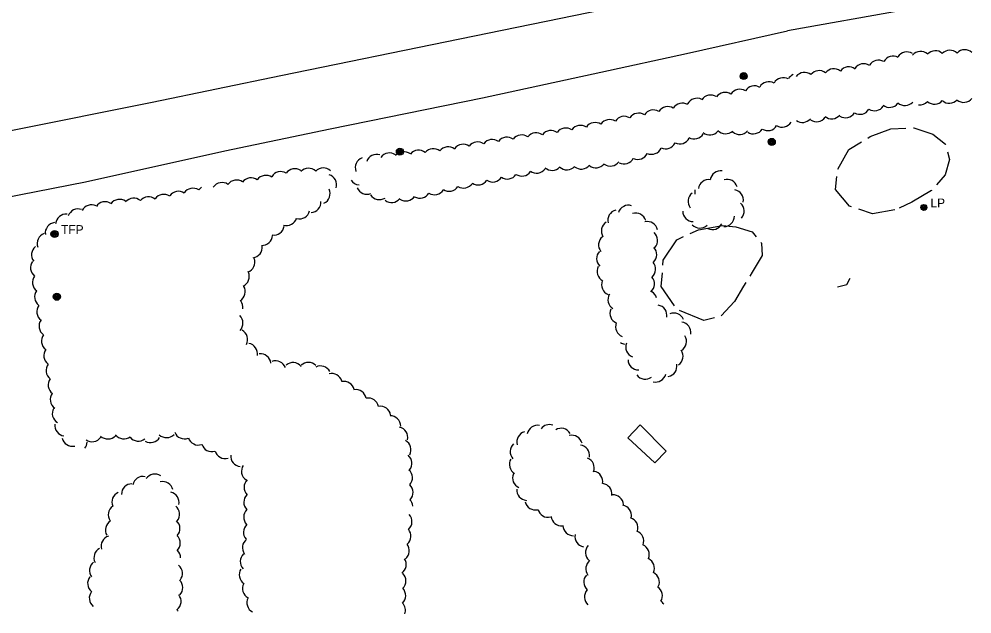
# Model space of a CAD drawing. Extents: x 2402803 to 2427059, y 6985292 to 6997652.
# Drawn here: x 2418992 to 2419506, y 6990821 to 6991141 of the extents above; entities that cross this region are included whole.
import ezdxf

# ---------------------------------------------------------------- set-up
doc = ezdxf.new("R2010")
doc.units = 0
for name, color, linetype in [('p_dtm stock pile', 7, 'Continuous'), ('p_road - paved curb', 7, 'Continuous'), ('p_road bridge end', 7, 'Continuous'), ('p_structure building', 7, 'Continuous'), ('p_utility manhole', 7, 'Continuous'), ('p_veg woods', 7, 'Continuous')]:
    doc.layers.add(name, color=color, linetype=linetype)

msp = doc.modelspace()

# ---------------------------------------------------------------- linework, layer by layer
at = {"layer": 'p_dtm stock pile'}
for p, q in [((2419449.97, 6991077.31), (2419451.38, 6991078.16)), ((2419384.24, 6990999.52), (2419382.94, 6990997.49))]:
    msp.add_line(p, q, dxfattribs=at)
for points in [[(2419451.38, 6991078.16), (2419462.35, 6991082.37), (2419470.57, 6991082.64)], [(2419474.57, 6991082.77), (2419474.9, 6991082.78), (2419485.04, 6991079.34), (2419491.98, 6991074.04), (2419492.03, 6991073.85)], [(2419433.83, 6991060.62), (2419439.81, 6991071.18), (2419446.54, 6991075.24)], [(2419492.97, 6991069.96), (2419494, 6991065.74), (2419491.76, 6991057.53), (2419487.04, 6991052.17)], [(2419441.31, 6991040.29), (2419440.14, 6991040.69), (2419432.6, 6991049.66), (2419433.33, 6991056.67)], [(2419484.39, 6991049.17), (2419484.33, 6991049.1), (2419473.83, 6991042.75), (2419466.86, 6991039.63)], [(2419464.51, 6991038.57), (2419452.49, 6991036.51), (2419445.1, 6991039.01)], [(2419354.34, 6991025.88), (2419358.7, 6991027.92), (2419371.65, 6991030.16)], [(2419371.65, 6991030.16), (2419378.89, 6991029.54), (2419387.61, 6991026.85), (2419389.9, 6991024.06)], [(2419339.55, 6991008.74), (2419339.75, 6991011.45), (2419347.01, 6991022.44), (2419350.72, 6991024.18)], [(2419392.44, 6991020.98), (2419392.68, 6991020.69), (2419393.02, 6991014.1), (2419387.71, 6991004.96), (2419386.39, 6991002.89)], [(2419345.74, 6990986.95), (2419338.71, 6990997.26), (2419339.26, 6991004.75)], [(2419382.94, 6990997.49), (2419378.11, 6990989.16), (2419371.06, 6990981.55)], [(2419367.3, 6990980.38), (2419361.71, 6990978.95), (2419348.55, 6990984.33)]]:
    msp.add_lwpolyline(points, dxfattribs=at)
at = {"layer": 'p_road - paved curb'}
for points in [[(2420120.11, 6991276.87), (2420045.45, 6991263.49), (2419969.62, 6991248.62), (2419908.18, 6991237.21), (2419844.83, 6991223.71), (2419760.02, 6991206.34), (2419722.74, 6991198.57), (2419666.72, 6991186.89), (2419604.48, 6991172.74), (2419567.93, 6991164.25), (2419527.64, 6991156.06), (2419520.34, 6991156.94), (2419469.4, 6991146.32), (2419406.69, 6991135.17)], [(2418599.73, 6991004.38), (2418624.74, 6991009.36), (2418625.61, 6991006.43), (2418722.39, 6991026.24), (2418806, 6991043.72), (2418900.21, 6991062.86), (2418988.09, 6991081.44), (2419064.29, 6991096.65), (2419133.65, 6991111.09), (2419230.01, 6991130.78), (2419299.54, 6991144.95), (2419360.7, 6991157.62), (2419406.64, 6991167.41)], [(2418624.38, 6990973.73), (2418661.87, 6990981.31), (2418721.79, 6990993.65), (2418775.18, 6991003.21), (2418824.86, 6991013.14), (2418890.12, 6991025.5), (2418957.56, 6991039.86), (2419028.22, 6991053.73), (2419103.48, 6991070.5), (2419160.2, 6991082.35), (2419242.4, 6991098.96), (2419306.15, 6991112.85), (2419352.29, 6991122.9), (2419406.69, 6991135.17)]]:
    msp.add_lwpolyline(points, dxfattribs=at)
at = {"layer": 'p_road bridge end'}
msp.add_lwpolyline([(2419433.7, 6990997.16), (2419438.72, 6990998.33), (2419440.49, 6991001.88)], dxfattribs=at)
at = {"layer": 'p_structure building'}
msp.add_lwpolyline([(2419320.6, 6990915.75), (2419335.19, 6990902.33), (2419341.37, 6990908.58), (2419327.31, 6990922.7)], close=True, dxfattribs=at)
at = {"layer": 'p_utility manhole'}
for centre, radius in [((2419383.13, 6991110.74), 1.9), ((2419383.13, 6991110.74), 1.44), ((2419383.13, 6991110.74), 0.973), ((2419383.13, 6991110.74), 0.539), ((2419383.13, 6991110.74), 0.192), ((2419398.26, 6991075.26), 1.9), ((2419398.26, 6991075.26), 1.44), ((2419398.26, 6991075.26), 0.973), ((2419398.26, 6991075.26), 0.539), ((2419398.26, 6991075.26), 0.192), ((2419197.77, 6991070.01), 1.9), ((2419197.77, 6991070.01), 1.44), ((2419197.77, 6991070.01), 0.973), ((2419197.77, 6991070.01), 0.539), ((2419197.77, 6991070.01), 0.192), ((2419480.26, 6991039.95), 1.6), ((2419480.26, 6991039.95), 1.3), ((2419480.26, 6991039.95), 1), ((2419480.26, 6991039.95), 0.539), ((2419480.26, 6991039.95), 0.192), ((2419011.6, 6991025.6), 1.9), ((2419011.6, 6991025.6), 1.44), ((2419011.6, 6991025.6), 0.973), ((2419011.6, 6991025.6), 0.539), ((2419011.6, 6991025.6), 0.192), ((2419012.85, 6990991.77), 1.9), ((2419012.85, 6990991.77), 1.44), ((2419012.85, 6990991.77), 0.973), ((2419012.85, 6990991.77), 0.539), ((2419012.85, 6990991.77), 0.192)]:
    msp.add_circle(centre, radius, dxfattribs=at)
at = {"layer": 'p_veg woods'}
for centre, start, end in [((2419463.64, 6991115.87), 61.5367, 151.5367), ((2419471.08, 6991118.12), 58.4436, 148.4436), ((2419478.47, 6991118.39), 49.185, 139.185), ((2419486.36, 6991118.76), 47.6641, 137.6641), ((2419494.31, 6991119.02), 47.0176, 137.0176), ((2419502.31, 6991119.3), 47.0459, 137.0459), ((2419439.72, 6991110.04), 52.5276, 142.5276), ((2419447.83, 6991111.78), 56.6911, 146.6911), ((2419455.72, 6991113.72), 58.427, 148.427), ((2419412.11, 6991106.4), 114.9299, 150.6913), ((2419415.87, 6991107.05), 52.027, 142.027), ((2419423.81, 6991108.03), 52.027, 142.027), ((2419431.75, 6991109.01), 52.027, 142.027), ((2419388.87, 6991099.83), 58.5051, 148.5051), ((2419396.71, 6991102.08), 60.6913, 150.6913), ((2419404.41, 6991104.24), 60.6913, 150.6913), ((2419365.33, 6991094.89), 57.6962, 147.6962), ((2419373.06, 6991096.31), 55.6959, 145.6959), ((2419381, 6991097.97), 57.2199, 147.2199), ((2419349.99, 6991090.54), 58.3907, 148.3907), ((2419357.88, 6991093.13), 62.6658, 152.6658), ((2419461.77, 6991099.52), 232.3056, 322.3056), ((2419470.07, 6991100.49), 227.2683, 317.2683), ((2419477.98, 6991100.79), 264.0884, 318.3738), ((2419485.96, 6991101.25), 228.552, 318.552), ((2419493.94, 6991101.75), 228.552, 318.552), ((2419501.77, 6991102.21), 230.9229, 320.9229), ((2419326.55, 6991085.13), 57.5117, 147.5117), ((2419334.36, 6991086.88), 57.6448, 147.6448), ((2419342.18, 6991088.68), 57.9548, 147.9548), ((2419430.55, 6991093.33), 230.422, 320.422), ((2419438.03, 6991093.94), 237.8189, 327.8189), ((2419445.75, 6991095.77), 238.7048, 328.7048), ((2419453.66, 6991097.67), 236.8021, 326.8021), ((2419302.99, 6991080.07), 56.1793, 146.1793), ((2419310.86, 6991081.68), 56.632, 146.632), ((2419318.72, 6991083.4), 57.3198, 147.3198), ((2419403.85, 6991088.85), 238.4342, 328.4342), ((2419414.74, 6991091.37), 235.1022, 319.6993), ((2419422.34, 6991091.74), 235.6377, 325.6377), ((2419271.3, 6991074.56), 53.5898, 143.5898), ((2419279.22, 6991075.8), 53.9082, 143.9082), ((2419287.14, 6991077.1), 54.2956, 144.2956), ((2419295.07, 6991078.52), 55.1339, 145.1339), ((2419356.5, 6991082.49), 239.2951, 329.2951), ((2419364.8, 6991084.66), 231.318, 321.318), ((2419373.4, 6991085.29), 222.2222, 312.2222), ((2419380.94, 6991084.92), 228.7618, 318.7618), ((2419388.37, 6991085.25), 237.0364, 327.0364), ((2419396.07, 6991086.99), 238.4342, 328.4342), ((2419239.74, 6991069.63), 54.4934, 144.4934), ((2419247.63, 6991070.93), 54.3669, 144.3669), ((2419255.49, 6991072.16), 53.7705, 143.7705), ((2419263.39, 6991073.36), 53.5898, 143.5898), ((2419341.03, 6991077.13), 244.5231, 334.5231), ((2419348.66, 6991079.8), 243.4256, 333.4256), ((2419192.14, 6991063.63), 54.5182, 144.5182), ((2419199.91, 6991064.35), 51.6803, 141.6803), ((2419207.82, 6991065.16), 50.9182, 140.9182), ((2419215.78, 6991065.97), 50.9588, 140.9588), ((2419223.8, 6991066.97), 52.181, 142.181), ((2419231.84, 6991068.31), 54.3151, 144.3151), ((2419326.02, 6991071.45), 245.2517, 335.2517), ((2419333.46, 6991074.24), 245.9711, 335.9711), ((2419179.4, 6991061.4), 110.9228, 200.9228), ((2419185.28, 6991062.93), 72.2763, 162.2763), ((2419311.2, 6991067.85), 234.8926, 324.8926), ((2419318.58, 6991069.04), 242.6812, 332.6812), ((2419133.56, 6991053.6), 59.0636, 149.0636), ((2419141.16, 6991055.18), 55.7014, 145.7014), ((2419148.53, 6991055.38), 46.5873, 136.5873), ((2419156.56, 6991055.56), 47.1607, 137.1607), ((2419263.51, 6991062.46), 236.0298, 326.0298), ((2419271.44, 6991064.03), 234.8609, 324.8609), ((2419279.78, 6991065.56), 228.0243, 318.0243), ((2419287.8, 6991065.87), 227.5324, 317.5324), ((2419295.6, 6991066.26), 230.3534, 320.3534), ((2419303.46, 6991066.96), 231.8253, 321.8253), ((2419370.69, 6991054.07), 81.661, 171.661), ((2419109.69, 6991049.05), 54.5501, 144.5501), ((2419117.56, 6991050.26), 53.936, 143.936), ((2419125.48, 6991051.57), 54.427, 144.427), ((2419158.06, 6991052.13), 343.2022, 73.2022), ((2419176.2, 6991057.75), 212.8792, 265.504), ((2419239.95, 6991057.68), 236.6358, 326.6358), ((2419247.81, 6991059.29), 236.3795, 326.3795), ((2419255.65, 6991060.87), 236.3795, 326.3795), ((2419364.28, 6991049.29), 81.661, 171.661), ((2419374.17, 6991049.45), 16.5869, 106.5869), ((2419078.4, 6991043), 56.2358, 146.2358), ((2419086.26, 6991044.65), 56.7474, 146.7474), ((2419094.09, 6991046.28), 124.7735, 146.7474), ((2419101.87, 6991047.73), 55.4688, 145.4688), ((2419154.53, 6991047.42), 294.2277, 24.2277), ((2419180.02, 6991052.71), 202.5386, 292.5386), ((2419216.41, 6991052.41), 238.5189, 328.5189), ((2419224.27, 6991054.28), 237.3328, 327.3328), ((2419232.1, 6991056), 237.0266, 327.0266), ((2419362.39, 6991048.29), 167.8329, 191.5792), ((2419377.28, 6991043.9), 349.2363, 79.2363), ((2419046.6, 6991038.64), 54.3985, 144.3985), ((2419054.27, 6991039.27), 50.0598, 140.0598), ((2419062.24, 6991039.98), 50.0598, 140.0598), ((2419070.43, 6991041.34), 54.3482, 144.3482), ((2419186.76, 6991049.79), 212.2899, 302.2899), ((2419193.3, 6991048.2), 231.534, 321.534), ((2419200.97, 6991049.07), 235.6592, 325.6592), ((2419208.63, 6991050.55), 238.4422, 328.4422), ((2419358.77, 6991043.26), 128.2351, 218.2351), ((2419024.32, 6991033.49), 70.607, 160.607), ((2419031.53, 6991035.7), 63.7128, 153.7128), ((2419038.93, 6991037.36), 57.644, 147.644), ((2419149.55, 6991042.8), 273.657, 3.657), ((2419315.51, 6991032.98), 104.1069, 194.1069), ((2419320.99, 6991035.46), 72.1089, 162.1089), ((2419377.73, 6991037.96), 318.5063, 48.5063), ((2419017.83, 6991030.67), 84.8197, 174.8197), ((2419136.67, 6991035.85), 253.0237, 343.0237), ((2419143.6, 6991039.4), 256.1318, 346.1318), ((2419324.91, 6991031.24), 17.392, 107.392), ((2419355.92, 6991037.97), 179.6691, 269.6691), ((2419372.44, 6991035.22), 270.1519, 0.1519), ((2419012.27, 6991026.18), 97.675, 187.675), ((2419129.78, 6991030.67), 261.6525, 351.6525), ((2419312.05, 6991027.13), 121.9783, 211.9783), ((2419331.05, 6991026.72), 11.7452, 101.7452), ((2419359.52, 6991034.45), 223.2664, 313.2664), ((2419366.27, 6991033.67), 243.151, 333.151), ((2419007.89, 6991020.5), 109.8639, 199.8639), ((2419123.48, 6991025.15), 267.0024, 357.0024), ((2419310.53, 6991019.75), 128.6436, 218.6436), ((2419331.04, 6991022.13), 318.6386, 48.6386), ((2419004.85, 6991014.41), 128.112, 218.112), ((2419117.98, 6991018.47), 276.2925, 6.2925), ((2419330.59, 6991014.56), 312.5832, 42.5832), ((2419309.49, 6991012.33), 136.2511, 226.2511), ((2419004.28, 6991007.47), 142.8834, 232.8834), ((2419113.97, 6991010.52), 288.7222, 18.7222), ((2419309.69, 6991005.46), 152.9739, 242.9739), ((2419330.02, 6991006.67), 311.2709, 41.2709), ((2419005.37, 6990999.56), 143.1743, 233.1743), ((2419110.94, 6991002.71), 294.1188, 24.1188), ((2419329.39, 6990998.74), 310.5579, 40.5579), ((2419108.78, 6990994.57), 300.0234, 30.0234), ((2419312.14, 6990998.2), 157.8728, 247.8728), ((2419006.49, 6990991.67), 143.5233, 233.5233), ((2419315.59, 6990990.2), 147.932, 237.932), ((2419330.66, 6990989.64), 16.6953, 58.2114), ((2419007.67, 6990983.78), 143.9449, 233.9449), ((2419107.47, 6990986.24), 350.3888, 36.111), ((2419336.08, 6990981.71), 349.8876, 79.8876), ((2419107.54, 6990977.5), 316.6101, 46.6101), ((2419316.64, 6990982.86), 157.2041, 247.2041), ((2419345.51, 6990977.38), 22.6323, 112.6323), ((2419008.91, 6990975.91), 144.3049, 234.3049), ((2419319.69, 6990975.61), 158.6035, 248.6035), ((2419348.98, 6990972.5), 351.9163, 81.9163), ((2419110.06, 6990968.74), 332.1198, 62.1198), ((2419010.2, 6990968), 144.2005, 234.2005), ((2419115.38, 6990961.09), 350.1379, 80.1379), ((2419319.99, 6990971.75), 234.9211, 257.9341), ((2419325.15, 6990964.73), 158.6441, 248.6441), ((2419346.64, 6990967.66), 302.147, 32.147), ((2419011.47, 6990960.08), 143.7937, 233.7937), ((2419344.78, 6990959.75), 304.0222, 34.0222), ((2419122.66, 6990955.39), 6.9746, 96.9746), ((2419130.82, 6990951.59), 20.8321, 110.8321), ((2419140.16, 6990950.66), 39.8323, 129.8323), ((2419148.45, 6990950.75), 43.7388, 133.7388), ((2419326.4, 6990958.01), 181.4346, 271.4346), ((2419012.68, 6990952.14), 143.428, 233.428), ((2419155.05, 6990948.85), 27.3431, 117.3431), ((2419341.45, 6990954.34), 280.6028, 10.6028), ((2419013.85, 6990944.23), 143.428, 233.428), ((2419160.99, 6990944.8), 14.5238, 104.5238), ((2419167.59, 6990940.54), 12.3571, 102.3571), ((2419330.04, 6990953.03), 216.5261, 306.5261), ((2419335.6, 6990951.45), 256.0379, 346.0379), ((2419174.03, 6990936.06), 10.1435, 100.1435), ((2419014.98, 6990936.38), 144.4494, 234.4494), ((2419180.74, 6990931.56), 11.3762, 101.3762), ((2419016.05, 6990928.83), 150.026, 240.026), ((2419187.23, 6990927.1), 9.5591, 99.5591), ((2419192.58, 6990922), 0.748, 90.748), ((2419017.44, 6990922.39), 172.4233, 262.4233), ((2419196.35, 6990916.04), 346.8278, 76.8278), ((2419272.03, 6990916.85), 80.0834, 170.0834), ((2419278.36, 6990917.24), 70.9259, 142.6915), ((2419284.65, 6990915.26), 30.353, 120.353), ((2419021.28, 6990916.84), 192.1257, 282.1257), ((2419031.84, 6990919.24), 235.2738, 325.2738), ((2419040.31, 6990920.78), 226.7393, 316.7393), ((2419049.01, 6990920.81), 216.7868, 306.7868), ((2419056.75, 6990919.62), 219.1959, 309.1959), ((2419063.33, 6990918.81), 240.0844, 330.0844), ((2419071.96, 6990921.51), 226.1715, 316.1715), ((2419081.66, 6990920.84), 201.3871, 291.3871), ((2419089.13, 6990917.51), 198.8297, 288.8297), ((2419266.48, 6990913.54), 105.3237, 195.3237), ((2419290.52, 6990911.46), 14.7163, 104.7163), ((2419023.49, 6990913.66), 321.7754, 356.8874), ((2419096.41, 6990913.96), 197.4172, 287.4172), ((2419198.13, 6990909.29), 331.1869, 61.1869), ((2419262.91, 6990908.27), 132.287, 222.287), ((2419294.35, 6990906.24), 351.4942, 81.4942), ((2419103.58, 6990910.22), 196.1541, 286.1541), ((2419112.22, 6990905.94), 174.999, 264.999), ((2419198.61, 6990902.01), 320.4886, 50.4886), ((2419296.9, 6990899.54), 338.595, 68.595), ((2419118.04, 6990897.7), 145.7397, 235.7397), ((2419262.45, 6990901.41), 149.4138, 239.4138), ((2419059.32, 6990889.28), 78.3267, 168.3267), ((2419065.67, 6990890.56), 55.4917, 145.4917), ((2419198.9, 6990894.2), 317.8307, 47.8307), ((2419264.17, 6990894.1), 156.656, 246.656), ((2419301.49, 6990892.14), 348.9513, 78.9513), ((2419053.35, 6990885.32), 90.632, 180.632), ((2419069.92, 6990886.51), 13.4223, 103.4223), ((2419119.43, 6990888.99), 134.052, 224.052), ((2419199.23, 6990886.24), 317.3201, 47.3201), ((2419306.37, 6990885.53), 352.0616, 82.0616), ((2419048.2, 6990881.09), 113.4648, 203.4648), ((2419073.1, 6990880.88), 348.2171, 78.2171), ((2419119.3, 6990881.03), 134.6157, 224.6157), ((2419266.39, 6990887.69), 175.7796, 265.7796), ((2419312.67, 6990879.4), 3.6499, 93.6499), ((2419046.2, 6990874.22), 124.5803, 214.5803), ((2419073.35, 6990874.59), 320.9163, 50.9163), ((2419199.16, 6990878.42), 5.6212, 44.7691), ((2419270.86, 6990882.52), 193.0891, 283.0891), ((2419317, 6990873.88), 350.0692, 80.0692), ((2419119.24, 6990872.98), 133.8306, 223.8306), ((2419198.66, 6990870.61), 312.1795, 42.1795), ((2419277.73, 6990878.56), 193.9308, 283.9308), ((2419044.69, 6990866.05), 120.1698, 210.1698), ((2419073.6, 6990866.81), 317.7649, 47.7649), ((2419119.09, 6990864.82), 131.5669, 221.5669), ((2419284.97, 6990873.93), 185.2313, 275.2313), ((2419320.47, 6990867.22), 342.8235, 72.8235), ((2419198.05, 6990862.75), 310.5751, 40.5751), ((2419291.36, 6990868.62), 180.9309, 270.9309), ((2419297.78, 6990862.56), 169.6515, 259.6515), ((2419323.58, 6990860.13), 339.0428, 69.0428), ((2419042.37, 6990857.39), 106.68, 196.68), ((2419073.73, 6990858.92), 316.1126, 46.1126), ((2419118.53, 6990856.51), 126.8796, 216.8796), ((2419197.23, 6990854.94), 308.4943, 38.4943), ((2419038.5, 6990851.15), 117.0197, 207.0197), ((2419073.95, 6990850.88), 2.0451, 46.6855), ((2419303.48, 6990853.96), 138.8815, 228.8815), ((2419326.59, 6990852.86), 337.1858, 67.1858), ((2419036.09, 6990844.26), 127.4564, 217.4564), ((2419117.36, 6990849.02), 133.0991, 223.0991), ((2419195.58, 6990847.41), 304.1492, 34.1492), ((2419303.63, 6990845.12), 126.5957, 216.5957), ((2419329.37, 6990845.48), 335.5672, 65.5672), ((2419074.93, 6990842.62), 321.2731, 51.2731), ((2419116.79, 6990841.93), 146.9487, 236.9487), ((2419332, 6990838.03), 334.2012, 64.2012), ((2419035.09, 6990837.28), 141.5233, 231.5233), ((2419075.12, 6990834.99), 315.8986, 45.8986), ((2419195.39, 6990838.7), 314.1316, 44.1316), ((2419302.54, 6990837.97), 137.7316, 227.7316), ((2419036, 6990829.34), 141.5233, 231.5233), ((2419118.59, 6990834.52), 152.1058, 242.1058), ((2419195.27, 6990830.7), 314.1316, 44.1316), ((2419302.92, 6990829.98), 137.7316, 227.7316), ((2419333.67, 6990830.66), 327.6942, 57.6942), ((2419074.18, 6990827.6), 307.9454, 37.9454), ((2419120.95, 6990826.87), 152.1058, 242.1058), ((2419335.43, 6990822.86), 34.0047, 57.6942), ((2419073.2, 6990819.66), 28.0802, 37.9454), ((2419195.15, 6990822.7), 340.5598, 44.1316)]:
    msp.add_arc(centre, 5.65, start, end, dxfattribs=at)

# ---------------------------------------------------------------- texts
at = {"layer": 'p_utility manhole'}
for s, p in [('  LP', (2419480.26, 6991039.95)), ('  TFP', (2419011.6, 6991025.6))]:
    msp.add_text(s, height=4.8, dxfattribs=at).set_placement(p)

doc.saveas('drawing.dxf')
